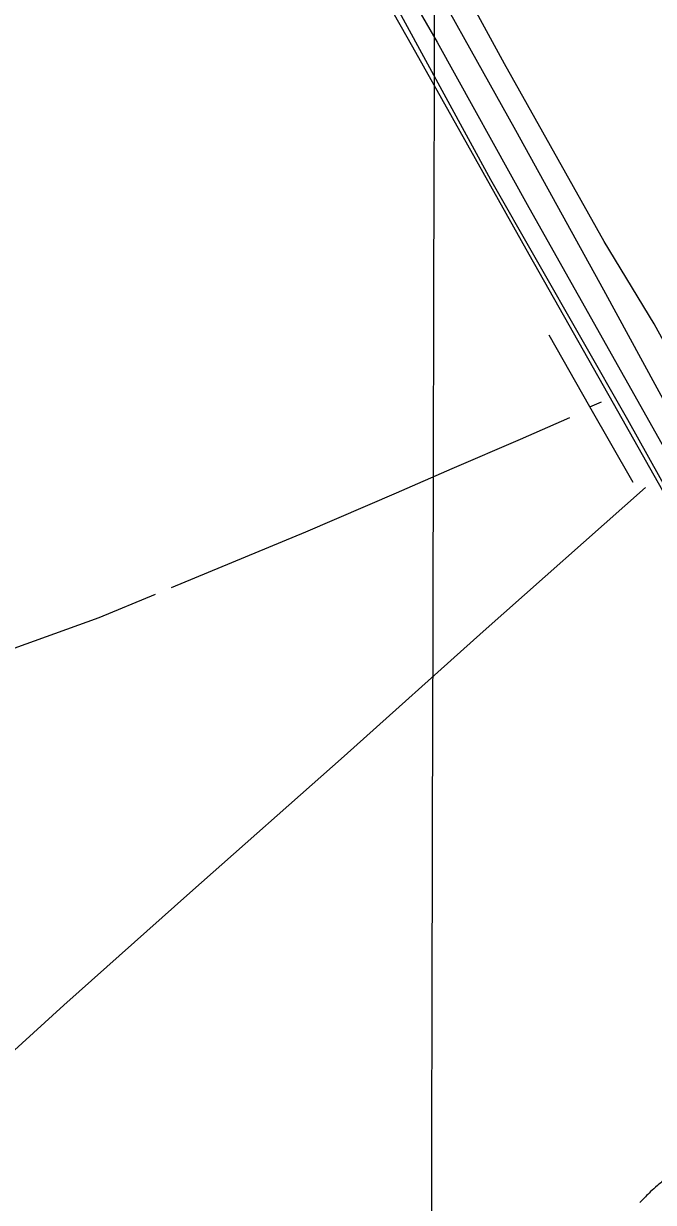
# Model space of a CAD drawing. Extents: x 3161514 to 3199414, y 831166 to 856601.
# Drawn here: x 3180629 to 3181850, y 843007 to 845292 of the extents above; entities that cross this region are included whole.
import ezdxf

# ---------------------------------------------------------------- set-up
doc = ezdxf.new("R2010")
doc.units = 0
for name, color, linetype in [('V-GRID-MAJR', 7, 'Continuous'), ('V-RAIL-TRAK', 7, 'Continuous'), ('V-ROAD-CNTR', 7, 'Continuous'), ('V-TOPO-SHOR', 7, 'Continuous')]:
    doc.layers.add(name, color=color, linetype=linetype)

msp = doc.modelspace()

# ---------------------------------------------------------------- linework, layer by layer
at = {"layer": 'V-GRID-MAJR'}
msp.add_spline([(3181402.4, 836589.5), (3181419.2, 842648.4), (3181435.9, 848710.8), (3181452.7, 854773.2), (3181452.7, 854776.7)], degree=3, dxfattribs=at)
at = {"layer": 'V-RAIL-TRAK'}
msp.add_lwpolyline([(3180808.7, 846265.6), (3180921.2, 846065.7), (3181051.5, 845834.5), (3181182.4, 845602.6), (3181298.1, 845396.9), (3181382.8, 845246.9), (3181460, 845109.8), (3181608.7, 844845.1), (3181772, 844555.9), (3181938.1, 844261.9), (3182098, 843978.3), (3182283.2, 843648.3), (3182416.6, 843413.2), (3182429.8, 843389.6)], dxfattribs=at)
at = {"layer": 'V-ROAD-CNTR'}
for points in [[(3181367.5, 845470.9), (3181582.7, 845085.2), (3181753.5, 844776), (3181904.3, 844497.6), (3182134.7, 844098.3), (3182267.9, 843856.9), (3182465.1, 843519.1), (3182588.4, 843297), (3182753.6, 842999.4)], [(3181321.6, 845380.8), (3181534.1, 844989.8), (3181799.8, 844524.4), (3182069.3, 844040.9), (3182292.1, 843643.9), (3182510, 843255.2), (3182750, 842829.8)], [(3181917.7, 843084.1), (3181906.7, 843076.1), (3181898.4, 843070.1), (3181886, 843061.1), (3181873.7, 843052), (3181871.1, 843050.1), (3181868.7, 843048.3), (3181866.4, 843046.5), (3181864.2, 843044.7), (3181862, 843042.9), (3181860, 843041.2), (3181858, 843039.5), (3181854.2, 843036.3), (3181850.7, 843033.2), (3181847.5, 843030.2), (3181844.5, 843027.4), (3181841.8, 843024.7), (3181839.2, 843022.2), (3181836.8, 843019.9), (3181834.6, 843017.6), (3181830.5, 843013.4), (3181827, 843009.7), (3181823.9, 843006.4)]]:
    msp.add_lwpolyline(points, dxfattribs=at)
at = {"layer": 'V-TOPO-SHOR'}
for p, q in [((3181726.5, 844548.6), (3181647.8, 844687.8)), ((3181726.5, 844548.6), (3181749.6, 844558.8)), ((3181810.5, 844402.3), (3181726.5, 844548.6))]:
    msp.add_line(p, q, dxfattribs=at)
for points in [[(3180747.1, 846439.2), (3181094.5, 845843.4), (3181206.9, 845643.1), (3181430.8, 845255.8), (3181608.4, 844935.6), (3181889.3, 844435.7), (3181966, 844300.5), (3182082.8, 844090.3), (3182353.2, 843625.3), (3182450.6, 843444.1)], [(3182381.5, 843722.4), (3182158.4, 844150.9), (3181974.4, 844485.4), (3181851.2, 844710.1), (3181754.8, 844869.5), (3181561.4, 845213.7), (3181449.6, 845419.6), (3181361.3, 845566.2), (3181301.4, 845671.3), (3181184.1, 845886), (3181103.2, 846018.7), (3181077, 846068), (3180991, 846215.3)], [(3180915.7, 844198.9), (3181176.2, 844306.9), (3181352, 844382), (3181460, 844429.3), (3181592.2, 844486.1), (3181688, 844528.4)], [(3181834.9, 844392.7), (3181520, 844113.6), (3181250.5, 843871.4), (3180951.4, 843606.7), (3180706.8, 843388.7), (3180427.4, 843134.2), (3180251.5, 842976.4), (3180005.4, 842756.5), (3179775.1, 842550.3), (3179481.1, 842288.6), (3179194.4, 842031.4), (3178978.9, 841839.5)], [(3179856.5, 843830.1), (3180047.9, 843894.3), (3180294.4, 843975.7), (3180547.2, 844058.6), (3180775.5, 844140.7), (3180885, 844185.8)]]:
    msp.add_lwpolyline(points, dxfattribs=at)

doc.saveas('drawing.dxf')
